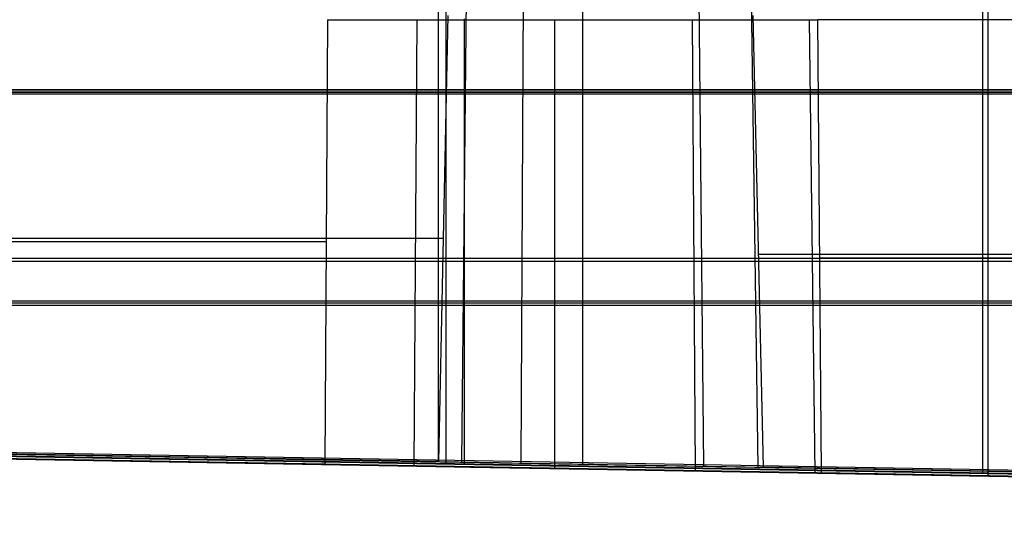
# Model space of a CAD drawing. Extents: x -64 to 57, y 4 to 161.
# Tile 333 of 342: x 27.78 to 30.43, y 153.06 to 154.41. Entities that reach past the tile are written whole.
import ezdxf

# ---------------------------------------------------------------- set-up
doc = ezdxf.new("R2010")
doc.units = 0
doc.layers.add('DEFAULT', color=7, linetype='CONTINUOUS')

msp = doc.modelspace()

# ---------------------------------------------------------------- linework, layer by layer
at = {"layer": 'DEFAULT', "color": 254}
for p, q in [((28.9972, 156.0127, 56.3486), (28.9691, 153.216, 56.4162)), ((29.1432, 156.0127, 56.393), (29.1289, 153.2132, 56.4649)), ((29.2945, 156.0128, 56.4079), (29.2944, 153.2103, 56.4813)), ((29.5919, 156.0128, 56.3489), (29.62, 153.2047, 56.4168)), ((29.7257, 156.0128, 56.2774), (29.7666, 153.2022, 56.3387)), ((28.9072, 153.221, 44.8432), (28.9072, 155.8588, 44.7741)), ((28.9273, 155.8588, 37.258), (28.9273, 153.211, 37.1887)), ((30.3721, 153.1862, 45.0835), (30.3723, 155.8505, 45.0144)), ((30.3852, 155.852, 38.4783), (30.3853, 153.1801, 38.4077)), ((28.6084, 154.4056, 56.4588), (28.6016, 153.21, 56.4799)), ((28.8418, 153.2056, 56.6225), (28.8498, 154.4055, 56.6035)), ((28.9324, 154.4167, 56.3651), (28.9076, 153.2171, 56.3878)), ((28.9774, 153.2109, 46.373), (28.9774, 154.408, 46.3942)), ((29.2201, 153.1989, 56.6984), (29.2202, 154.4055, 56.6777)), ((29.5989, 153.1924, 56.6238), (29.5909, 154.4055, 56.6045)), ((29.7816, 153.202, 56.3284), (29.7536, 154.4167, 56.3091)), ((29.9205, 153.1871, 56.4096), (29.9056, 154.4056, 56.3948)), ((29.9381, 153.1868, 56.3916), (29.9284, 154.4056, 56.3712)), ((25.3363, 154.2105, 36.5855), (38.9426, 154.2101, 36.5988)), ((39.4095, 154.2102, 35.8652), (25.337, 154.2107, 35.8515)), ((39.4463, 154.2167, 35.7684), (25.3738, 154.2167, 35.7811)), ((25.3744, 154.2167, 36.5151), (38.9808, 154.2167, 36.5029)), ((19.56, 153.7646, 45.5272), (35.1271, 153.7646, 45.5272)), ((22.8844, 153.7564, 46.3712), (35.0705, 153.756, 46.3942)), ((25.3362, 153.638, 36.6004), (38.9286, 153.6372, 36.6137)), ((25.3744, 153.6441, 36.5301), (38.9668, 153.6438, 36.5179)), ((28.9076, 153.2171, 56.3878), (16.9326, 153.425, 57.288)), ((28.6016, 153.21, 56.4799), (16.9894, 153.4117, 57.3316)), ((35.8049, 153.1006, 44.8464), (19.5031, 153.3851, 44.8389)), ((19.5666, 153.3844, 45.5205), (35.1385, 153.1126, 45.5158)), ((19.5028, 153.3755, 37.193), (36.8768, 153.0723, 37.1851)), ((36.2317, 153.0758, 57.0044), (21.5711, 153.3322, 56.9773)), ((36.3083, 153.0873, 56.9138), (21.6479, 153.3432, 56.9141)), ((22.8921, 153.3173, 46.3635), (35.0819, 153.1041, 46.3826)), ((36.9019, 153.072, 45.0988), (23.657, 153.3036, 45.0679)), ((23.6693, 153.2975, 38.3981), (36.8467, 153.0671, 38.4169)), ((36.832, 153.0646, 36.6265), (25.3362, 153.2656, 36.61)), ((36.8703, 153.0711, 36.5348), (25.3745, 153.2718, 36.5399)), ((33.863, 153.131, 56.0627), (29.7816, 153.202, 56.3284)), ((33.6307, 153.1226, 56.1584), (29.9381, 153.1868, 56.3916))]:
    msp.add_line(p, q, dxfattribs=at)
at = {"layer": 'DEFAULT', "color": 254, "extrusion": (3.28787e-05, 1, 0.000242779)}
for centre, radius, start, end in [((-29.2165, 55.6716, 154.4202), 0.9685, 50.717, 136.8708), ((-88.1187, 943.9221, 154.4202), 889.4941, 273.5114287, 273.7512677), ((-81.5281, 889.4196, 154.2202), 832.9204, 272.8966309, 275.4213072), ((-88.1187, 943.9221, 153.8225), 889.4837, 273.8367491, 274.5873825), ((-88.1187, 943.9221, 153.7788), 889.4829, 273.5119141, 273.7509837), ((-81.528, 889.4196, 153.6517), 833.6693, 272.9280118, 275.3447803)]:
    msp.add_arc(centre, radius, start, end, dxfattribs=at)
at = {"layer": 'DEFAULT', "color": 254, "extrusion": (3.28628e-05, 1, 0.00024278)}
msp.add_arc((-81.5281, 889.4198, 154.2202), 833.6547, 272.9271035, 275.4191821, dxfattribs=at)
at = {"layer": 'DEFAULT', "color": 254, "extrusion": (-1.5898e-08, 1, 1.19034e-09)}
msp.add_arc((-83.1755, 889.2794, 154.2167), 833.6545, 273.0359025, 275.5269614, dxfattribs=at)
at = {"layer": 'DEFAULT', "color": 254, "extrusion": (3.42597e-14, 1, -7.35837e-14)}
msp.add_arc((-83.1755, 889.2794, 154.2167), 832.9204, 273.0138223, 275.5290863, dxfattribs=at)
at = {"layer": 'DEFAULT', "color": 254, "extrusion": (0, 1, 0)}
for centre, radius, start, end in [((-89.8687, 943.7695, 153.8169), 889.4836, 273.9290671, 274.7040364), ((-89.8687, 943.7695, 153.7739), 889.4829, 273.6091713, 273.8742886), ((-83.1755, 889.2794, 153.6481), 833.6693, 273.0358184, 275.4525594)]:
    msp.add_arc(centre, radius, start, end, dxfattribs=at)
at = {"layer": 'DEFAULT', "color": 254, "extrusion": (0.017538, 0.999843, 0.002575)}
msp.add_arc((-79.2362, 889.3684, 153.8339), 834.0126, 273.1101057, 275.4442324, dxfattribs=at)
at = {"layer": 'DEFAULT', "color": 254, "extrusion": (0.01751, 0.999844, 0.002299)}
msp.add_arc((-80.8805, 889.2449, 153.83), 834.0246, 273.2176419, 275.5517349, dxfattribs=at)
at = {"layer": 'DEFAULT', "color": 254, "extrusion": (0.017484, 0.999846, 0.001563)}
for start, end in [(51.1863, 136.3661), (51.1872, 136.3652)]:
    msp.add_arc((-26.5388, 55.4684, 153.7748), 0.9898, start, end, dxfattribs=at)
at = {"layer": 'DEFAULT', "color": 254, "extrusion": (0.017453, 0.999847, 0.001276)}
msp.add_arc((-26.6168, 55.4349, 153.7702), 0.8502, 62.8708, 124.8968, dxfattribs=at)

doc.saveas('drawing.dxf')
